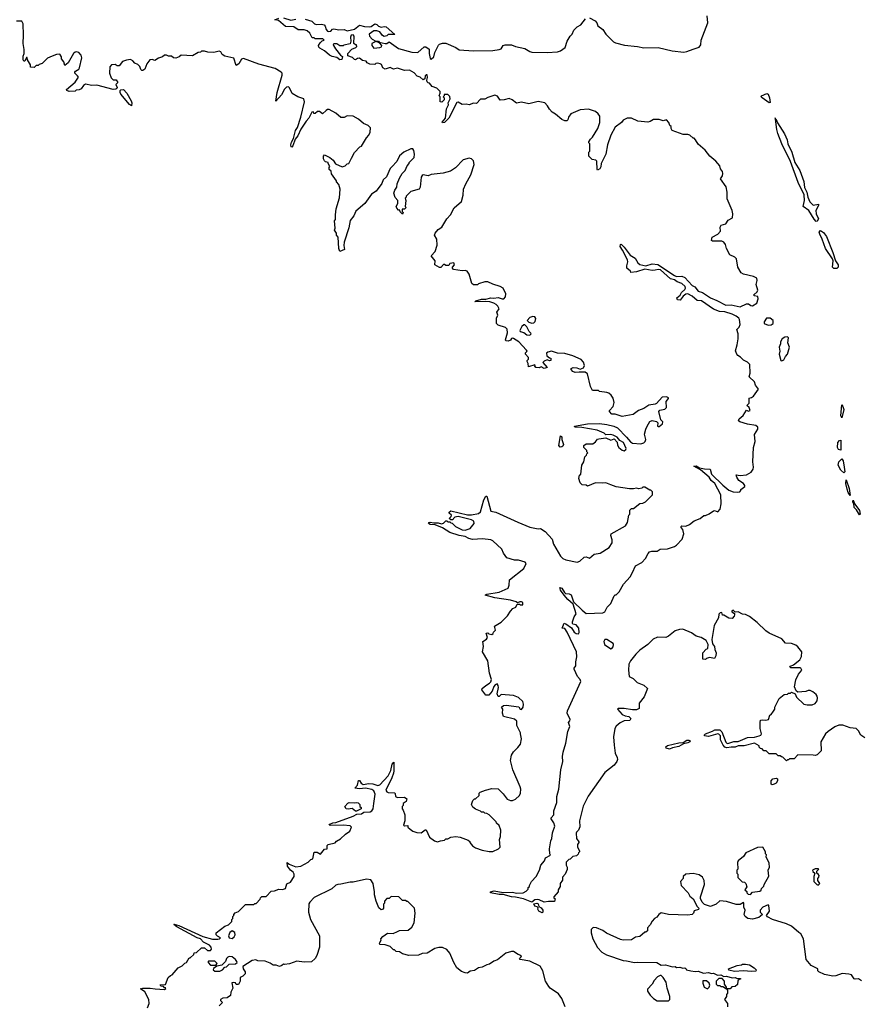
# Model space of a CAD drawing. Extents: x 2386423 to 2568864, y 578392 to 761999.
# Tile 293 of 454: x 2476545 to 2484744, y 646988 to 656586. Entities that reach past the tile are written whole.
import ezdxf

# ---------------------------------------------------------------- set-up
doc = ezdxf.new("R2010")
doc.units = 0

msp = doc.modelspace()

# ---------------------------------------------------------------- linework, layer by layer
at = {"layer": '0CON05XD'}
for points in [[(2483438.1, 654838.1), (2483437.1, 654905), (2483427.3, 654957.3), (2483372.5, 655035), (2483392.5, 655065), (2483396.2, 655085), (2483392.5, 655105), (2483373.3, 655133.3), (2483365, 655160), (2483326.4, 655206.4), (2483267, 655257), (2483223, 655313), (2483153.6, 655373.6), (2483130, 655415), (2483115, 655430), (2483105, 655430), (2483075, 655460), (2483055, 655467.5), (2483008.3, 655468.3), (2482900, 655505), (2482890, 655525), (2482890, 655545), (2482880, 655555), (2482870, 655585), (2482845, 655610), (2482815, 655600), (2482775, 655612.5), (2482718.3, 655611.7), (2482687, 655593), (2482665, 655587.5), (2482568.3, 655598.3), (2482505, 655627.5), (2482463, 655627), (2482425, 655607.5), (2482406.4, 655583.6), (2482345, 655537.5), (2482305, 655460), (2482272.9, 655365), (2482254.1, 655275.9), (2482210, 655185), (2482207.5, 655152.5), (2482197.1, 655132.9), (2482175, 655120), (2482170, 655125), (2482168.3, 655208.3), (2482157, 655217), (2482121.7, 655221.7), (2482090, 655255), (2482090, 655295), (2482100, 655305), (2482100, 655375), (2482090, 655385), (2482090, 655395), (2482105, 655420), (2482125, 655440), (2482177.5, 655525), (2482196.7, 655585), (2482196.7, 655645), (2482179.5, 655669.5), (2482155, 655690), (2482085, 655713.3), (2482005, 655706.7), (2481915, 655667.5), (2481893, 655637), (2481885, 655610), (2481875, 655600), (2481855, 655600), (2481825, 655612.5), (2481766.4, 655666.4), (2481732.5, 655685), (2481705, 655712.5), (2481687.5, 655745), (2481660, 655775), (2481595, 655787.5), (2481505, 655766.9), (2481435, 655782), (2481385, 655771.2), (2481342.5, 655805), (2481315, 655817.5), (2481265, 655803.3), (2481225, 655802.5), (2481199.5, 655839.5), (2481175, 655848.8), (2481104.1, 655825.9), (2481075, 655810), (2481035, 655810), (2480995, 655770), (2480965, 655772.5), (2480925, 655757.5), (2480895, 655763.3), (2480855, 655760), (2480815, 655782.5), (2480805, 655780), (2480725.5, 655624.5), (2480685, 655584.2), (2480665, 655581.2), (2480661.7, 655588.3), (2480693.1, 655626.9), (2480701.7, 655718.3), (2480722.5, 655755), (2480720, 655775), (2480740, 655815), (2480736.4, 655836.4), (2480715, 655857.5), (2480681.7, 655858.3), (2480680, 655845), (2480670, 655835), (2480680, 655825), (2480680, 655805), (2480657, 655783), (2480640, 655785), (2480640, 655835), (2480630, 655845), (2480641.7, 655868.3), (2480642.5, 655885), (2480608.3, 655918.3), (2480563.9, 655933.9), (2480538.3, 655968.3), (2480525, 655970), (2480515, 655980), (2480510, 655995), (2480516.7, 656023.3), (2480515, 656050), (2480505, 656050), (2480495, 656040), (2480491.7, 656008.3), (2480475, 656000), (2480447.5, 656025), (2480417.5, 656035), (2480388.3, 656068.3), (2480342.3, 656092.3), (2480295, 656092), (2480226, 656114), (2480185, 656102.5), (2480155, 656120), (2480105, 656103.3), (2480082.5, 656115), (2480068.3, 656148.3), (2480057, 656157), (2480035, 656162.5), (2480015, 656160), (2480005, 656150), (2479955, 656152.5), (2479930, 656165), (2479920, 656180), (2479885, 656187.5), (2479855, 656210), (2479835, 656207.5), (2479815.8, 656194.2), (2479805, 656196.7), (2479786.1, 656216.1), (2479742.5, 656235), (2479742.5, 656255), (2479780.7, 656299.3), (2479820, 656315), (2479830, 656325), (2479825, 656340), (2479815, 656340), (2479800, 656355), (2479802.5, 656425), (2479795, 656436.7), (2479773.3, 656435), (2479767.5, 656415), (2479772.5, 656375), (2479765, 656350), (2479703, 656337), (2479695, 656330), (2479665, 656330), (2479635, 656350), (2479605, 656350), (2479600, 656345), (2479602.5, 656335), (2479622.3, 656302.3), (2479670.5, 656240.5), (2479688.3, 656228.3), (2479683.3, 656196.7), (2479665, 656194), (2479635, 656218), (2479588.5, 656228.5), (2479561.5, 656241.5), (2479515, 656283.3), (2479467.5, 656307.5), (2479458.3, 656318.3), (2479457.5, 656335), (2479470.7, 656359.3), (2479491.7, 656378.3), (2479510, 656385), (2479498.3, 656398.3), (2479425, 656400), (2479415, 656410), (2479395, 656410), (2479373, 656453), (2479347, 656477), (2479315, 656487.5), (2479258.3, 656488.3), (2479215, 656516.7), (2479135, 656520), (2479065, 656577.5), (2479030, 656585), (2479068.3, 656601.7)], [(2479115, 656602.5), (2479185, 656582.5), (2479235, 656592.5)], [(2479325, 656590), (2479390.7, 656570.7), (2479416.4, 656546.4), (2479435, 656537.5), (2479485, 656543.3), (2479510, 656535), (2479521.7, 656521.7), (2479531.7, 656491.7), (2479543.3, 656475), (2479555, 656470), (2479576.1, 656473.9), (2479592.5, 656495), (2479605, 656498), (2479655, 656486), (2479705, 656491.2), (2479735, 656476.7), (2479805, 656494), (2479855, 656533.3), (2479905, 656518.8), (2479955, 656516.2), (2479970, 656520), (2480005, 656544), (2480025, 656538.8), (2480041.7, 656521.7), (2480065, 656513.3), (2480095, 656520), (2480115, 656516.2), (2480171.7, 656468.3), (2480198.3, 656441.7), (2480135, 656440), (2480121.7, 656428.3), (2480095, 656423.3), (2480080.5, 656430.5), (2480055, 656466), (2480025, 656476.2), (2479993.6, 656476.4), (2479950, 656445), (2479952.5, 656425), (2479977.5, 656395), (2480015, 656376.7), (2480040, 656375), (2480047.5, 656367.5), (2480105, 656353.3), (2480120, 656355), (2480145, 656370), (2480234.4, 656304.4), (2480365, 656269.2), (2480423.9, 656266.1), (2480485, 656322.5), (2480501.7, 656321.7), (2480535, 656300), (2480533.3, 656255), (2480545, 656207.5), (2480555, 656201.2), (2480580, 656225), (2480589.2, 656265), (2480625, 656336.2), (2480635, 656348), (2480662.3, 656357.7), (2480695.9, 656355.9), (2480793.6, 656313.6), (2480825, 656292.5), (2480965, 656283.8), (2481155, 656286.7), (2481215, 656293.8), (2481235, 656303.3), (2481255.9, 656334.1), (2481275, 656340), (2481335, 656341.2), (2481375, 656326.2), (2481465, 656306.2), (2481515, 656275.8), (2481535, 656270.8), (2481685, 656265.8), (2481785, 656273.8), (2481815, 656282), (2481858, 656315), (2481878.8, 656375), (2481906.7, 656425), (2481926.1, 656443.9), (2481942.5, 656485), (2481975, 656517.5), (2482010, 656535), (2482057.5, 656595)], [(2482095, 656603.3), (2482150, 656575), (2482166.7, 656555), (2482177.5, 656525), (2482225, 656490), (2482256.2, 656445), (2482330.3, 656370.3), (2482350.3, 656360.3), (2482438.3, 656338.3), (2482565, 656324.4), (2482625, 656310), (2482765, 656315.5), (2482901.1, 656281.1), (2483015, 656268.9), (2483045, 656274.5), (2483105, 656299.5), (2483165, 656318.8), (2483180.5, 656339.5), (2483182.5, 656385), (2483248.8, 656555), (2483243.3, 656625)], [(2480890, 654985), (2480940, 655075), (2480972.5, 655175), (2480965, 655210), (2480945, 655230), (2480925, 655237.5), (2480865, 655220), (2480789.3, 655140.7), (2480741.7, 655108.3), (2480671.7, 655088.3), (2480555, 655077.5), (2480525, 655062.5), (2480475, 655072.5), (2480465, 655067.5), (2480455, 655050), (2480446, 654955), (2480436.7, 654935), (2480355, 654910), (2480310, 654865), (2480310, 654855), (2480300, 654845), (2480307.5, 654825), (2480300, 654765), (2480310, 654755), (2480295, 654740), (2480271.7, 654738.3), (2480270, 654715), (2480280, 654705), (2480275, 654690), (2480251.7, 654711.7), (2480248.3, 654728.3), (2480235, 654730), (2480218.3, 654748.3), (2480212.5, 654765), (2480230, 654795), (2480230, 654825), (2480203, 654853), (2480190, 654895), (2480200, 654925), (2480220, 654955), (2480223, 654987), (2480245, 655040), (2480272.5, 655085), (2480300, 655115), (2480318.3, 655161.7), (2480340, 655185), (2480340, 655195), (2480387.8, 655242.2), (2480390.6, 655275), (2480385, 655310), (2480375, 655326.7), (2480355, 655328), (2480285.9, 655294.1), (2480245, 655257.5), (2480217.5, 655205), (2480169.3, 655150.7), (2480152.5, 655135), (2480117.5, 655055), (2480087.5, 655025), (2480072.5, 654987.5), (2480017.5, 654915), (2479972.5, 654885), (2479907.5, 654795), (2479820.7, 654719.3), (2479800, 654675), (2479765, 654630), (2479752.7, 654557.3), (2479707, 654417), (2479703.3, 654385), (2479710, 654345), (2479665, 654326.7), (2479654.2, 654354.2), (2479647.5, 654465), (2479630, 654485), (2479630, 654505), (2479612.5, 654535), (2479617.5, 654555), (2479612.5, 654625), (2479621.7, 654638.3), (2479620, 654685), (2479628.3, 654741.7), (2479661.7, 654848.3), (2479667.5, 654935), (2479655, 654980), (2479630, 655005), (2479630, 655015), (2479583, 655083), (2479578.3, 655108.3), (2479560, 655125), (2479560, 655145), (2479567.5, 655155), (2479550, 655185), (2479550, 655195), (2479525, 655200), (2479515, 655210), (2479505, 655230), (2479503.3, 655255), (2479515, 655267.5), (2479565, 655242.5), (2479597.7, 655217.7), (2479620.7, 655180.7), (2479685, 655150), (2479715, 655160), (2479735, 655180), (2479750, 655185), (2479777.5, 655235), (2479805, 655290), (2479860, 655345), (2479876.4, 655353.6), (2479922.5, 655435), (2479945, 655460), (2479959.3, 655490.7), (2479961.7, 655531.7), (2479940, 655555), (2479895, 655573.3), (2479845, 655617.5), (2479795, 655646.7), (2479735, 655647.5), (2479705, 655632.5), (2479675, 655632.5), (2479626.1, 655676.1), (2479559.3, 655709.3), (2479545, 655710), (2479529.3, 655700.7), (2479495, 655667.5), (2479465, 655690), (2479445, 655690), (2479425, 655670), (2479411.7, 655671.7), (2479407, 655687), (2479390, 655685), (2479362.5, 655625), (2479335, 655597.5), (2479282.3, 655517.7), (2479255.9, 655454.1), (2479229.3, 655420.7), (2479206.7, 655355), (2479195, 655342.5), (2479190, 655345), (2479186.7, 655365), (2479193.6, 655393.6), (2479211.7, 655428.3), (2479232.5, 655505), (2479250, 655535), (2479282.9, 655635), (2479318, 655785), (2479313, 655813), (2479253.8, 655833.8), (2479200, 655865), (2479173, 655923), (2479165, 655930), (2479145, 655926.7), (2479125, 655910), (2479096.2, 655855), (2479041.7, 655791.7), (2479052.9, 655875), (2479102.5, 656045), (2479102, 656065), (2479093.8, 656075), (2479035, 656108.8), (2478875, 656153.8), (2478725, 656207.5), (2478705, 656201.2), (2478681.2, 656155), (2478655, 656140), (2478629.5, 656209.5), (2478545, 656230), (2478517.3, 656247.3), (2478503, 656273), (2478489.3, 656279.3), (2478435, 656267.5), (2478378.3, 656268.3), (2478345, 656280), (2478315, 656277.5), (2478305, 656270), (2478283, 656267), (2478227, 656233), (2478118.3, 656241.7), (2478097, 656223), (2478065, 656210), (2478043, 656213), (2478025, 656230), (2477995, 656230), (2477975, 656240), (2477955, 656240), (2477937, 656223), (2477898.3, 656211.7), (2477861.7, 656188.3), (2477835, 656197.5), (2477812.5, 656195), (2477783.3, 656155), (2477762.5, 656105), (2477745, 656090), (2477735, 656090), (2477725, 656100), (2477715, 656130), (2477695, 656150), (2477665, 656162.5), (2477646.4, 656186.4), (2477625, 656197.5), (2477585, 656192.5), (2477545, 656177.5), (2477515, 656137.5), (2477495, 656137.5), (2477475, 656147.5), (2477440, 656145), (2477423, 656127), (2477420, 656065), (2477435, 656020), (2477455, 656000), (2477485, 656000), (2477500, 655975), (2477480, 655955), (2477493.3, 655925), (2477492.5, 655915), (2477481.7, 655908.3), (2477453.9, 655903.9), (2477296.4, 655946.4), (2477247, 655943), (2477185, 655956.2), (2477166.7, 655945), (2477145, 655912.5), (2477125, 655902.5), (2477095, 655900), (2477085, 655890), (2477025.7, 655884.3), (2477003.8, 655895), (2477002.5, 655905), (2477085, 655976.7), (2477116.7, 656025), (2477109.5, 656039.5), (2477082.5, 656065), (2477082.5, 656075), (2477087.5, 656085), (2477122.5, 656105), (2477127.5, 656115), (2477150, 656215), (2477145, 656240), (2477122.5, 656265), (2477095, 656273.3), (2477085, 656270), (2477068.8, 656255), (2477016.1, 656163.9), (2476985, 656140), (2476973.6, 656173.6), (2476952.5, 656205), (2476952.5, 656225), (2476935, 656250), (2476903, 656247), (2476861.7, 656231.7), (2476815, 656210), (2476765, 656160), (2476735, 656150), (2476725, 656140), (2476705, 656140), (2476685, 656120), (2476651.7, 656121.7), (2476650, 656145), (2476620, 656195), (2476618.3, 656218.3), (2476611.7, 656218.3), (2476595, 656180), (2476585, 656180), (2476577.5, 656195), (2476578.3, 656231.7), (2476590, 656255), (2476590, 656295), (2476577.5, 656355), (2476583.3, 656435), (2476580, 656545), (2476565, 656572.5), (2476515, 656571.2)], [(2479995, 656308.8), (2480055, 656313.8), (2480069.3, 656320.7), (2480072.5, 656335), (2480050, 656360), (2480015, 656372.5), (2479975.8, 656354.2), (2479974.3, 656334.3), (2479995, 656308.8)], [(2477635, 655747.5), (2477615, 655758.8), (2477530.9, 655860.9), (2477524, 655876), (2477523.6, 655896.4), (2477528.8, 655901.2), (2477555, 655904), (2477589.7, 655869.7), (2477630.8, 655795), (2477637.5, 655775), (2477635, 655747.5)], [(2483845, 655776.7), (2483776.7, 655825), (2483768.8, 655835), (2483772.5, 655845), (2483825, 655866.2), (2483835, 655861.2), (2483851.1, 655825), (2483855, 655780), (2483845, 655776.7)], [(2484305, 654620), (2484285, 654642.5), (2484232.5, 654725), (2484176.7, 654765), (2484190.6, 654825), (2484187.8, 654877.8), (2484128.5, 654998.5), (2484052.9, 655205), (2483970, 655375), (2483932, 655475), (2483920, 655515), (2483906.7, 655617), (2483905, 655630), (2483906.7, 655617), (2483915, 655612.5), (2483929.1, 655579.1), (2483994.3, 655474.3), (2484021.4, 655415), (2484027.5, 655375), (2484066.9, 655295), (2484096, 655195), (2484145, 655116.7), (2484185, 655007.5), (2484190.5, 654950.5), (2484212.9, 654905), (2484223.1, 654855), (2484241.2, 654811.2), (2484275, 654776.9), (2484326.2, 654786.2), (2484325.7, 654775), (2484299.5, 654725), (2484304.6, 654694.6), (2484326.7, 654645), (2484315, 654621.2), (2484305, 654620)], [(2480585, 648581.2), (2480615, 648570.8), (2480645, 648582.5), (2480682.5, 648587.5), (2480695, 648600), (2480715, 648602.5), (2480745, 648618.8), (2480795, 648623.3), (2480835, 648617.5), (2480915, 648587.5), (2480930, 648575), (2480930, 648565), (2480955, 648532.5), (2480985, 648512.5), (2481050.7, 648490.7), (2481117, 648477), (2481155, 648477.5), (2481210, 648505), (2481225, 648520), (2481220, 648595), (2481230, 648625), (2481232.5, 648685), (2481215, 648730), (2481190, 648755), (2481188.3, 648768.3), (2481120, 648835), (2481097, 648847), (2481075, 648850), (2481065, 648860), (2481045, 648860), (2481035, 648870), (2480985, 648890), (2480960.7, 648910.7), (2480947.5, 648935), (2480960, 648975), (2480975, 648990), (2480985, 648990), (2481020, 649025), (2481020, 649045), (2481030, 649055), (2481083, 649077), (2481145, 649092.5), (2481207, 649087), (2481255, 649040), (2481295, 648987.5), (2481325, 648973.3), (2481345, 648973.3), (2481375, 648987.5), (2481412.5, 649025), (2481422.5, 649045), (2481426.7, 649085), (2481421.7, 649108.3), (2481347.5, 649275), (2481327.5, 649365), (2481337.5, 649415), (2481355, 649450), (2481399.3, 649490.7), (2481422.5, 649525), (2481432.5, 649575), (2481422.5, 649625), (2481422.5, 649635), (2481386.7, 649705), (2481388.3, 649748.3), (2481365, 649768), (2481257.5, 649795), (2481247.5, 649825), (2481252.5, 649865), (2481240, 649885), (2481258.3, 649901.7), (2481285, 649902.5), (2481407, 649887), (2481420, 649865), (2481435, 649862.5), (2481450, 649885), (2481452.5, 649915), (2481445, 649940), (2481405, 649977.5), (2481355, 649998.8), (2481235, 650006.7), (2481215, 649990), (2481205, 649990), (2481197.5, 650015), (2481210, 650075), (2481207.3, 650097.3), (2481195, 650112.5), (2481177, 650103), (2481162.5, 650085), (2481148.3, 650041.7), (2481115, 650002.5), (2481085, 650000), (2481047.5, 650055), (2481050, 650065), (2481085, 650096.7), (2481123, 650117), (2481135, 650130), (2481142.5, 650155), (2481122.5, 650215), (2481107, 650337), (2481052.5, 650425), (2481062.5, 650475), (2481057.5, 650525), (2481093.9, 650546.1), (2481102.5, 650565), (2481090, 650605), (2481105, 650610), (2481115, 650600), (2481145, 650592.5), (2481158.3, 650601.7), (2481160, 650615), (2481180, 650635), (2481170, 650675), (2481235, 650713.3), (2481297.5, 650775), (2481325, 650820), (2481350, 650845), (2481379.3, 650860.7), (2481391.7, 650888.3), (2481415, 650890), (2481423, 650883), (2481445, 650882.5), (2481447.5, 650905), (2481435, 650910), (2481418.3, 650911.7), (2481395, 650900), (2481381.7, 650911.7), (2481325, 650928), (2481175, 650950.6), (2481080, 650975), (2481095, 650986.2), (2481215, 651005.7), (2481302.5, 651045), (2481312.5, 651075), (2481317.5, 651125), (2481457.5, 651235), (2481477.5, 651285), (2481469.3, 651299.3), (2481405, 651316.7), (2481365, 651316.7), (2481291.7, 651341.7), (2481257.5, 651385), (2481242.5, 651425), (2481155.8, 651505.8), (2481135.9, 651515.9), (2481054.3, 651525.7), (2480955, 651517.9), (2480919.2, 651529.2), (2480885, 651548.5), (2480825, 651557.7), (2480736.9, 651586.9), (2480662.5, 651632.5), (2480591.1, 651661.1), (2480542.5, 651665), (2480528.8, 651675), (2480533.8, 651685), (2480545, 651689.2), (2480580.3, 651680.3), (2480622, 651682), (2480655, 651672), (2480675, 651677.5), (2480695, 651700), (2480705, 651700), (2480715, 651690), (2480735, 651690), (2480745, 651680), (2480758.3, 651678.3), (2480790, 651645), (2480855, 651612.5), (2480885, 651610), (2480935, 651627.5), (2480972.5, 651675), (2480968.3, 651698.3), (2480945, 651710), (2480815, 651743.3), (2480783, 651737), (2480770, 651725), (2480765, 651710), (2480745, 651710), (2480730, 651725), (2480748.3, 651741.7), (2480750, 651755), (2480730, 651775), (2480730, 651785), (2480745, 651796.7), (2480908.8, 651758.8), (2480945, 651758.6), (2481015, 651771.2), (2481035, 651790), (2481066, 651905), (2481085, 651942.5), (2481095, 651940), (2481133.6, 651793.6), (2481185, 651786.7), (2481397.5, 651687.5), (2481515, 651638), (2481595, 651623.3), (2481620, 651625), (2481665, 651596.7), (2481730.7, 651520.7), (2481746.7, 651475), (2481812.5, 651355), (2481835, 651333.8), (2481865, 651321.2), (2481975, 651296.7), (2482003, 651307), (2482045, 651347.5), (2482065, 651350), (2482095, 651337.5), (2482140, 651375), (2482200, 651385), (2482287.7, 651442.3), (2482317, 651487), (2482316.4, 651516.4), (2482303, 651557), (2482307.5, 651575), (2482446.4, 651653.6), (2482467.5, 651685), (2482480, 651755), (2482490, 651765), (2482490, 651805), (2482505, 651820), (2482525, 651820), (2482585, 651870), (2482615, 651872.5), (2482640, 651885), (2482710, 651955), (2482710, 651985), (2482695, 652000), (2482685, 652000), (2482635, 652030), (2482615, 652030), (2482605, 652020), (2482575, 652012.5), (2482555, 652020), (2482525, 652012.5), (2482485, 652012.5), (2482355, 652032.5), (2482305, 652052.5), (2482255, 652072.5), (2482225, 652067.5), (2482155, 652072.5), (2482075, 652040), (2482065, 652050), (2482023, 652053), (2482005, 652070), (2481992.5, 652115), (2482000, 652145), (2482010, 652155), (2482020, 652245), (2482040, 652275), (2482050, 652325), (2482068.3, 652341.7), (2482070, 652355), (2482080, 652365), (2482070, 652375), (2482070, 652385), (2482040, 652415), (2482040, 652435), (2482065, 652450), (2482127, 652453), (2482155, 652470), (2482173.6, 652496.4), (2482188.3, 652501.7), (2482255, 652510), (2482305, 652487.5), (2482335, 652500), (2482367, 652467), (2482368.3, 652438.3), (2482382.5, 652415), (2482415, 652390), (2482435, 652382.5), (2482450, 652395), (2482452.5, 652405), (2482426.7, 652465), (2482390, 652485), (2482365, 652517.5), (2482325, 652536.7), (2482305, 652542.5), (2482255, 652540), (2482240, 652555), (2482170, 652585), (2482020.7, 652610.7), (2481953.6, 652613.6), (2481950, 652625), (2482075, 652648), (2482195, 652651.2), (2482265, 652641.2), (2482333.9, 652623.9), (2482367.3, 652607.3), (2482455.8, 652515.8), (2482495, 652470), (2482515, 652456.7), (2482595, 652452), (2482625, 652462.5), (2482636.7, 652475), (2482643.3, 652495), (2482633.3, 652545), (2482645.8, 652594.2), (2482656.2, 652625), (2482682.3, 652667.7), (2482705, 652680), (2482748.8, 652668.8), (2482762.5, 652655), (2482760, 652625), (2482765, 652620), (2482775, 652620), (2482807.5, 652645), (2482810, 652665), (2482790, 652685), (2482772.5, 652765), (2482781.2, 652778.8), (2482829.5, 652790.5), (2482847.5, 652805), (2482843.3, 652865), (2482867, 652893), (2482865, 652900), (2482845, 652910), (2482805, 652906.7), (2482750, 652845), (2482735, 652837.5), (2482675, 652828.8), (2482625, 652796.7), (2482573.9, 652776.1), (2482521.7, 652738.3), (2482415, 652717.5), (2482345, 652740), (2482315, 652740), (2482290, 652765), (2482290, 652775), (2482326.1, 652813.9), (2482336.2, 652855), (2482326.7, 652895), (2482306.7, 652925), (2482285.8, 652945.8), (2482265, 652952), (2482195, 652962.5), (2482185, 652970), (2482125, 652970), (2482105, 653010), (2482076, 653135), (2482055, 653149.2), (2481995, 653150.8), (2481955, 653145.5), (2481932.9, 653155), (2481915.8, 653175), (2481918, 653185), (2481935.5, 653194.5), (2481972.8, 653192.8), (2482005, 653179.2), (2482038.3, 653191.7), (2482046.7, 653215), (2482036.1, 653246.1), (2482013.6, 653273.6), (2481935, 653310), (2481855, 653330.8), (2481785, 653336.7), (2481725, 653353.3), (2481690, 653345), (2481677.5, 653335), (2481680.7, 653310.7), (2481705, 653290), (2481720, 653285), (2481720, 653265), (2481705, 653260), (2481685, 653270), (2481653, 653257), (2481640, 653245), (2481682.5, 653195), (2481655, 653186), (2481625, 653202.5), (2481605, 653193.8), (2481573.9, 653193.9), (2481560, 653205), (2481567, 653213), (2481565, 653220), (2481502.5, 653202.5), (2481500, 653235), (2481490, 653255), (2481490, 653265), (2481501.7, 653278.3), (2481501.7, 653291.7), (2481472.5, 653325), (2481473, 653337), (2481487.5, 653355), (2481482.5, 653365), (2481406.7, 653445), (2481355, 653478.8), (2481345, 653482.5), (2481335, 653477.5), (2481325, 653462.5), (2481305, 653453.3), (2481282.5, 653455), (2481277.5, 653465), (2481296.7, 653535), (2481295, 653570), (2481277, 653587), (2481205, 653606.7), (2481190, 653625), (2481191.2, 653675), (2481203.3, 653705), (2481192.5, 653735), (2481217, 653767), (2481202.5, 653795), (2481188.3, 653808.3), (2481165, 653823.3), (2481126.2, 653836.2), (2481085, 653840), (2480980, 653835), (2480990, 653845), (2481045, 653860), (2481085, 653860), (2481135, 653873.8), (2481165, 653870), (2481205, 653878.8), (2481245, 653863.3), (2481260, 653865), (2481277.5, 653885), (2481282.5, 653915), (2481255, 653967.5), (2481225, 653986.7), (2481155, 654007.5), (2481105, 654030), (2481075, 654030), (2481015, 654010), (2481005, 654000), (2480965, 654000), (2480950, 654015), (2480922.5, 654105), (2480903, 654133), (2480885, 654140), (2480855, 654138), (2480771.2, 654151.2), (2480760, 654165), (2480760, 654175), (2480780, 654195), (2480773, 654217), (2480735, 654210), (2480725, 654190), (2480695, 654190), (2480685, 654200), (2480675, 654200), (2480648.3, 654171.7), (2480635, 654170), (2480590, 654195), (2480592.5, 654235), (2480552.5, 654285), (2480593.3, 654325), (2480613, 654387), (2480610, 654445), (2480587.5, 654485), (2480593.3, 654505), (2480620.7, 654539.3), (2480657.5, 654565), (2480707.5, 654645), (2480743.3, 654685), (2480778.3, 654751.7), (2480848, 654815), (2480866.7, 654875), (2480867.5, 654935), (2480890, 654985)], [(2483931.7, 649941.7), (2483945, 649970), (2483993, 650007), (2484025, 650010), (2484035, 650020), (2484055, 650020), (2484065, 650030), (2484100, 650015), (2484112.3, 649982.3), (2484185, 649913.3), (2484215, 649906.7), (2484265, 649908.8), (2484295, 649920), (2484313.8, 649945), (2484318, 649975), (2484312.7, 649992.7), (2484305, 650006.7), (2484272.5, 650035), (2484245, 650046.7), (2484225, 650046.7), (2484205, 650037.5), (2484125, 650030), (2484110, 650045), (2484093.6, 650083.6), (2484105, 650150), (2484131.2, 650205), (2484163.8, 650245), (2484156.2, 650265), (2484148.3, 650268.3), (2484057, 650267), (2484047.5, 650275), (2484053.3, 650285), (2484082.1, 650297.9), (2484145.8, 650345), (2484160.3, 650379.7), (2484163.1, 650425), (2484125, 650474.2), (2484105, 650489.4), (2484065, 650504.3), (2484005, 650508), (2483970.9, 650550.9), (2483846.2, 650605), (2483815, 650628), (2483730.5, 650710.5), (2483655, 650767.5), (2483616.2, 650786.2), (2483585, 650792.5), (2483545, 650813.3), (2483515, 650810), (2483495, 650828.8), (2483483.3, 650825), (2483482.5, 650815), (2483507.5, 650797.5), (2483510, 650785), (2483505, 650770), (2483485, 650750), (2483455, 650752.5), (2483405, 650780), (2483391.7, 650781.7), (2483385, 650806.7), (2483370, 650805), (2483355, 650790), (2483352.5, 650755), (2483310.7, 650679.3), (2483287.5, 650545), (2483293, 650503), (2483313.3, 650475), (2483317.5, 650445), (2483330, 650415), (2483326.4, 650383.6), (2483315, 650360), (2483265, 650367.5), (2483235, 650360), (2483225, 650350), (2483201.7, 650351.7), (2483200, 650415), (2483231.7, 650448.3), (2483250, 650455), (2483252.5, 650495), (2483233, 650533), (2483185, 650562.5), (2483135, 650577.5), (2483088.3, 650608.3), (2483005, 650643.3), (2482973, 650643), (2482930.5, 650629.5), (2482865, 650577.5), (2482840, 650565), (2482757, 650567), (2482715, 650546.2), (2482663.9, 650496.1), (2482585, 650438.8), (2482547.9, 650402.1), (2482495, 650336.7), (2482479.2, 650305), (2482476.4, 650246.4), (2482483, 650183), (2482520, 650165), (2482560, 650125), (2482575, 650120), (2482625, 650100), (2482660, 650065), (2482627.5, 649985), (2482580, 649925), (2482579.3, 649870.7), (2482555, 649860), (2482515, 649860), (2482435, 649872.5), (2482375, 649870), (2482370, 649865), (2482413.9, 649813.9), (2482445, 649800), (2482480, 649795), (2482500, 649775), (2482490, 649755), (2482435, 649750), (2482395, 649733.3), (2482355, 649700), (2482341.2, 649675), (2482331.2, 649595), (2482336.2, 649515), (2482346.7, 649435), (2482366.7, 649395), (2482370, 649375), (2482363.3, 649355), (2482335, 649317.5), (2482245, 649247.5), (2482083.9, 649016.1), (2482035, 648920), (2482000, 648775), (2482001.7, 648718.3), (2481990, 648685), (2481970, 648665), (2481967.5, 648655), (2481970, 648605), (2481993, 648573), (2481993.3, 648565), (2481977.5, 648545), (2481978.3, 648518.3), (2482000, 648485), (2482000, 648475), (2481990, 648465), (2481987, 648453), (2481970, 648435), (2481935, 648430), (2481908.3, 648401.7), (2481895, 648400), (2481870, 648375), (2481870, 648345), (2481880, 648325), (2481877, 648303), (2481860, 648255), (2481833, 648227), (2481831.7, 648198.3), (2481810, 648165), (2481810, 648135), (2481790, 648105), (2481790, 648085), (2481750, 648035), (2481750, 648025), (2481760, 648015), (2481755, 647990), (2481695, 647990), (2481655, 647982.5), (2481605, 648007.5), (2481585, 648010), (2481565, 648005.6), (2481535, 647983.8), (2481452.5, 648015), (2481375, 648034), (2481335, 648035.7), (2481255, 648059.2), (2481215, 648058.1), (2481132.5, 648075), (2481132.5, 648085), (2481165.9, 648094.1), (2481255, 648079.4), (2481345, 648080.5), (2481385, 648070.8), (2481450, 648075), (2481478.3, 648091.7), (2481498.3, 648111.7), (2481500, 648125), (2481510, 648135), (2481510, 648145), (2481532.5, 648185), (2481577.5, 648235), (2481607.5, 648295), (2481623.3, 648345), (2481657.5, 648385), (2481667.5, 648415), (2481717.5, 648442.5), (2481710, 648455), (2481707.5, 648505), (2481718.3, 648581.7), (2481730, 648605), (2481735, 648660), (2481757.5, 648725), (2481747, 648757), (2481722.5, 648795), (2481722.5, 648805), (2481750, 648835), (2481747.5, 648875), (2481776.7, 648955), (2481777, 649013), (2481798.8, 649085), (2481816.2, 649275), (2481836.2, 649355), (2481833.8, 649405), (2481840, 649445), (2481866.2, 649535), (2481883.6, 649646.4), (2481903.3, 649695), (2481892.5, 649735), (2481905, 649750), (2481907, 649763), (2481880, 649825), (2481880.7, 649849.3), (2482010, 650135), (2482003.8, 650155), (2481978, 650185), (2481946.7, 650255), (2481946.7, 650265), (2481963.8, 650286.2), (2481962.5, 650325), (2481974, 650375), (2481968, 650425), (2481879.2, 650615), (2481855, 650650), (2481830, 650655), (2481848.3, 650701.7), (2481865, 650696.7), (2481919.3, 650659.3), (2481946.7, 650615), (2481965, 650601.2), (2481990, 650600), (2481996.7, 650613.3), (2481992.5, 650655), (2481966.1, 650686.1), (2481935, 650692.5), (2481930.7, 650700.7), (2481930, 650715), (2481948, 650765), (2481966.2, 650795), (2481938.1, 650888.1), (2481885, 650933.6), (2481850.6, 650975), (2481815, 651026.2), (2481808.3, 651051.7), (2481825.7, 651045), (2481851.9, 651001.9), (2481863.3, 650993.3), (2481899.1, 650989.1), (2481918.3, 650978.3), (2481941.7, 650911.7), (2482025, 650829.2), (2482065, 650798), (2482225, 650804), (2482246.7, 650815), (2482269.5, 650860.5), (2482302.5, 650895), (2482335, 650970), (2482345, 650980), (2482355, 650980), (2482385, 651010), (2482426.7, 651085), (2482491.2, 651155), (2482515, 651197.5), (2482545, 651262.5), (2482605.9, 651294.1), (2482642.5, 651335), (2482666.4, 651383.6), (2482681.7, 651398.3), (2482703.8, 651406.2), (2482755, 651403.8), (2482785, 651426.2), (2482855, 651426.7), (2482925, 651450), (2482945, 651462.5), (2482998.3, 651521.7), (2483016.4, 651573.6), (2483005.9, 651615.9), (2482990, 651635), (2482987.5, 651645), (2482995, 651652.5), (2483035, 651647.5), (2483070, 651665), (2483115, 651700), (2483175, 651722.5), (2483208.3, 651751.7), (2483227, 651753), (2483261.7, 651768.3), (2483303, 651797), (2483315, 651800), (2483345, 651790), (2483370, 651815), (2483380, 651865), (2483376.7, 651955), (2483316, 652065), (2483282.8, 652092.8), (2483260.8, 652125), (2483178.9, 652198.9), (2483112.5, 652235), (2483135, 652236.4), (2483167.5, 652217.5), (2483215, 652206.2), (2483270, 652205), (2483283.3, 652155), (2483395, 652048.1), (2483455, 652000), (2483496.7, 651983.3), (2483535, 651980), (2483560, 651985), (2483570, 651995), (2483570, 652005), (2483610, 652035), (2483610, 652045), (2483597.5, 652065), (2483550, 652095), (2483530, 652125), (2483525, 652150), (2483565, 652142), (2483625, 652147.8), (2483671.4, 652175), (2483690, 652205), (2483692.9, 652225), (2483685.7, 652275), (2483692.5, 652415), (2483709.4, 652475), (2483703.6, 652543.6), (2483735, 652593.3), (2483737.5, 652615), (2483715, 652630), (2483635, 652644.2), (2483560, 652665), (2483547.5, 652675), (2483553.3, 652695), (2483591.7, 652728.3), (2483625, 652780), (2483645, 652770), (2483660, 652775), (2483650, 652805), (2483630, 652825), (2483651.7, 652848.3), (2483653, 652897), (2483675, 652902.5), (2483692.5, 652915), (2483742.5, 652985), (2483713.9, 653023.9), (2483702.5, 653055), (2483653, 653103), (2483661.7, 653141.7), (2483657.5, 653225), (2483635, 653247.5), (2483596.4, 653266.4), (2483566.4, 653296.4), (2483541.7, 653311.7), (2483530, 653325), (2483518.3, 653358.3), (2483536.2, 653415), (2483545.8, 653475), (2483544, 653525), (2483532.5, 653565), (2483555, 653590), (2483564.2, 653615), (2483557.5, 653665), (2483551.2, 653675), (2483525, 653697.1), (2483486.7, 653715), (2483415, 653738.5), (2483363, 653743), (2483304.3, 653764.3), (2483186.2, 653845), (2483145, 653848), (2483095, 653892), (2483055, 653912.5), (2483035, 653910.8), (2483009.4, 653890.6), (2482979.3, 653850.7), (2482954.5, 653854.5), (2482946, 653875), (2482979.2, 653900.8), (2482992.7, 653927.3), (2483023.3, 653955), (2483030.7, 653969.3), (2483028, 653985), (2482995, 654015.6), (2482950.6, 654030.6), (2482925, 654050), (2482885, 654061.2), (2482787.7, 654147.7), (2482765, 654150.5), (2482735, 654144.4), (2482705, 654141.4), (2482635, 654154.3), (2482555, 654127.8), (2482500, 654120), (2482496.2, 654135), (2482460.8, 654165), (2482458.6, 654185), (2482468.6, 654225), (2482465.7, 654245), (2482418.8, 654338.8), (2482394.2, 654375), (2482396.7, 654393.3), (2482405, 654396.2), (2482435, 654370), (2482490.9, 654290.9), (2482540.9, 654260.9), (2482567.5, 654215), (2482585, 654198), (2482645, 654187.5), (2482705, 654207.5), (2482760.8, 654200.8), (2482925, 654091.2), (2482945, 654083.3), (2482995, 654086.2), (2483023.4, 654073.4), (2483095, 653996), (2483121.7, 653981.7), (2483155, 653939.2), (2483197.7, 653927.7), (2483275, 653873.8), (2483338.1, 653848.1), (2483423.2, 653803.2), (2483475, 653806.2), (2483565, 653786.7), (2483625, 653817.5), (2483645, 653817.5), (2483669.3, 653799.3), (2483685, 653796.7), (2483725, 653823.3), (2483740, 653865), (2483735, 653886.7), (2483700, 653895), (2483697.5, 653905), (2483727.9, 653932.1), (2483735, 653950), (2483720, 654005), (2483730, 654045), (2483726.7, 654066.7), (2483695, 654082.9), (2483595, 654103.8), (2483575, 654117.5), (2483540, 654175), (2483528, 654255), (2483512.1, 654272.1), (2483463.3, 654295), (2483430, 654355), (2483421.2, 654395), (2483405, 654416.7), (2483385.8, 654425.8), (2483295, 654426), (2483283.8, 654435), (2483292.4, 654467.6), (2483345, 654495.8), (2483373.3, 654525), (2483370, 654565), (2483378.3, 654581.7), (2483425, 654597.5), (2483447, 654633), (2483490, 654655), (2483493.3, 654695), (2483487.5, 654725), (2483438.1, 654838.1)], [(2484475, 654161.4), (2484462, 654175), (2484469.2, 654235), (2484464.5, 654255), (2484395, 654356.7), (2484364, 654445), (2484338.8, 654495), (2484334, 654515), (2484345, 654531.2), (2484375, 654512.9), (2484405, 654471.2), (2484467.5, 654315), (2484491.9, 654235), (2484518.6, 654195), (2484520, 654175), (2484505, 654161.9), (2484475, 654161.4)], [(2481535, 653627.5), (2481555, 653630), (2481566.7, 653643.3), (2481573, 653673), (2481565, 653690), (2481545, 653693.3), (2481515, 653683.3), (2481487.5, 653655), (2481505, 653636.7), (2481535, 653627.5)], [(2483835, 653607.5), (2483865, 653610), (2483886.2, 653625), (2483885, 653652.5), (2483855, 653676.7), (2483820, 653675), (2483798.3, 653641.7), (2483797.5, 653625), (2483835, 653607.5)], [(2481515, 653510), (2481527, 653523), (2481525, 653530), (2481506.7, 653546.7), (2481485, 653592.5), (2481465, 653612.5), (2481455, 653610), (2481437.5, 653595), (2481417.5, 653555), (2481420, 653545), (2481456.7, 653536.7), (2481485, 653512.5), (2481515, 653510)], [(2483965, 653260), (2483975, 653262.5), (2483989.3, 653270.7), (2484006.2, 653303.8), (2484025.7, 653324.3), (2484043.3, 653395), (2484028.8, 653435), (2484033.9, 653483.9), (2484025, 653493.8), (2483999.5, 653490.5), (2483974, 653476), (2483957.5, 653445), (2483956.7, 653425), (2483942.5, 653395), (2483950, 653355), (2483942.5, 653325), (2483960, 653265), (2483965, 653260)], [(2484555, 652703.3), (2484544.7, 652725), (2484555, 652830), (2484565, 652816.7), (2484572.7, 652785), (2484555, 652703.3)], [(2481810.5, 652420.5), (2481796.2, 652435), (2481815, 652530), (2481825, 652520), (2481826.2, 652495), (2481841.2, 652445), (2481835, 652427.5), (2481825, 652421.2), (2481810.5, 652420.5)], [(2484545, 652388.8), (2484522.5, 652395), (2484513.1, 652415), (2484516.9, 652465), (2484532.9, 652485), (2484545, 652487.1), (2484545, 652388.8)], [(2484575, 652170), (2484544, 652195), (2484517.5, 652245), (2484525.8, 652275), (2484555, 652303.8), (2484566.5, 652285), (2484578, 652225), (2484583, 652177), (2484575, 652170)], [(2484635, 651947.5), (2484615, 651977.5), (2484605, 652010), (2484594.6, 652065.4), (2484595, 652100), (2484625, 652017.5), (2484635, 651947.5)], [(2484725, 651760), (2484698, 651808), (2484675, 651831.2), (2484670.8, 651870.8), (2484663, 651887), (2484665, 651902.5), (2484682.5, 651862.5), (2484725, 651802), (2484733.6, 651766.4), (2484725, 651760)], [(2482305, 650454.6), (2482315, 650456.2), (2482327.5, 650472.5), (2482330, 650495), (2482325, 650504.5), (2482265, 650544), (2482246.7, 650543.3), (2482236.9, 650523.1), (2482241.6, 650495), (2482305, 650454.6)], [(2484777.5, 649585), (2484740, 649610), (2484717.5, 649655), (2484695, 649677.5), (2484635, 649683.3), (2484565, 649710), (2484525, 649708.8), (2484485, 649691.2), (2484421.4, 649648.6), (2484396.7, 649625), (2484350, 649545), (2484351.7, 649458.3), (2484315, 649420), (2484295, 649412.5), (2484275, 649417.5), (2484125, 649420), (2484088.3, 649381.7), (2484045, 649380), (2484035, 649370), (2484025, 649370), (2484015, 649360), (2483978.3, 649398.3), (2483965, 649400), (2483955, 649410), (2483935, 649410), (2483915, 649430), (2483845, 649430), (2483818.3, 649458.3), (2483795, 649460), (2483778.3, 649478.3), (2483761.7, 649481.7), (2483750, 649495), (2483748.3, 649508.3), (2483705, 649533.3), (2483603, 649507), (2483545, 649506.2), (2483516.1, 649493.9), (2483475, 649495.8), (2483435, 649487.5), (2483414.3, 649494.3), (2483398.8, 649515), (2483373.8, 649565), (2483371.2, 649605), (2483355, 649621.2), (2483345, 649623.8), (2483255, 649597.5), (2483217.5, 649605), (2483217.5, 649615), (2483227.5, 649625), (2483295, 649650), (2483315.8, 649664.2), (2483365, 649664), (2483386, 649645), (2483424.3, 649544.3), (2483433.3, 649533.3), (2483445, 649530.8), (2483501.7, 649548.3), (2483545, 649550), (2483635, 649590), (2483705, 649592), (2483750, 649605), (2483765, 649612.5), (2483772.5, 649625), (2483757.5, 649675), (2483757.5, 649735), (2483763, 649757), (2483785, 649762.5), (2483815, 649757.5), (2483840, 649765), (2483852.5, 649805), (2483866.4, 649813.6), (2483890, 649845), (2483900, 649865), (2483900, 649885), (2483931.7, 649941.7)], [(2482875, 649473.8), (2482842.5, 649485), (2482841.2, 649498.8), (2482855, 649510), (2482965, 649538), (2483009.3, 649540.7), (2483045, 649563.3), (2483065, 649563.3), (2483077.5, 649555), (2483072.5, 649545), (2483055, 649536.2), (2483013, 649527), (2482965, 649500), (2482905, 649486.7), (2482875, 649473.8)], [(2477790, 646955), (2477807.5, 646995), (2477802.5, 647035), (2477765, 647110), (2477721.7, 647138.3), (2477745, 647146.7), (2477815, 647146.2), (2477865, 647138.8), (2477955, 647133.8), (2477968.3, 647141.7), (2477965, 647150), (2477955, 647150), (2477945, 647160), (2477920, 647165), (2477913.6, 647176.4), (2477965, 647180), (2477991.7, 647248.3), (2478015, 647270), (2478030, 647275), (2478090, 647345), (2478127, 647363), (2478155, 647390), (2478170, 647395), (2478195, 647440), (2478205, 647440), (2478240, 647475), (2478245, 647490), (2478268.3, 647491.7), (2478315, 647540), (2478345, 647540), (2478375, 647512.5), (2478405, 647512.5), (2478412.5, 647525), (2478408.8, 647545), (2478393.3, 647565), (2478334.2, 647594.2), (2478305, 647626.7), (2478274.5, 647634.5), (2478075, 647744.4), (2478047.5, 647765), (2478051.2, 647768.8), (2478095, 647756.7), (2478327.7, 647647.7), (2478421.9, 647621.9), (2478475, 647622), (2478490, 647625), (2478500, 647635), (2478470.7, 647650.7), (2478460, 647665), (2478460, 647685), (2478545, 647750), (2478578.3, 647761.7), (2478610, 647795), (2478610, 647815), (2478620, 647825), (2478620, 647845), (2478630, 647855), (2478630, 647865), (2478645, 647880), (2478675, 647892.5), (2478745, 647960), (2478825, 647960), (2478835, 647970), (2478848.3, 647971.7), (2478888.3, 648011.7), (2478890, 648025), (2478905, 648040), (2478945, 648040), (2478995, 648090), (2479027, 648093), (2479068.3, 648111.7), (2479105, 648107.5), (2479133, 648117), (2479147, 648163), (2479183, 648177), (2479220, 648235), (2479220, 648255), (2479207.5, 648275), (2479184, 648294), (2479154.1, 648334.1), (2479150, 648370), (2479170, 648355), (2479235, 648326.7), (2479285, 648333.3), (2479355, 648372.5), (2479381.7, 648398.3), (2479400, 648405), (2479415, 648470), (2479441.7, 648471.7), (2479477, 648453), (2479515, 648500), (2479540, 648505), (2479540, 648535), (2479550, 648545), (2479617, 648563), (2479630.7, 648579.3), (2479670, 648600), (2479717.5, 648645), (2479762.5, 648675), (2479777.5, 648715), (2479765, 648727.5), (2479695, 648733.8), (2479575, 648731.2), (2479560, 648735), (2479567.5, 648745), (2479595, 648755.8), (2479625, 648758.8), (2479795, 648821.2), (2479828.3, 648841.7), (2479875, 648843.3), (2479898.3, 648861.7), (2479960, 648865), (2479975, 648872.5), (2479987.7, 648892.3), (2479995.8, 648945), (2480009.2, 649035), (2479995, 649068.8), (2479975, 649082), (2479915, 649096.2), (2479855, 649088.8), (2479810, 649095), (2479836.7, 649125), (2479845, 649170), (2479855, 649170), (2479872.3, 649142.3), (2479891.7, 649131.7), (2479945, 649138.8), (2479985, 649136.2), (2480035, 649121.2), (2480053.6, 649126.4), (2480133.3, 649215), (2480161.7, 649268.3), (2480175, 649330), (2480188.3, 649348.3), (2480191.2, 649265), (2480185, 649240), (2480170, 649195), (2480112.5, 649075), (2480120.7, 649060.7), (2480133.6, 649053.6), (2480195, 649050), (2480202.5, 649042.5), (2480207.5, 649015), (2480225, 649002.5), (2480295, 649007.5), (2480315, 648990), (2480310, 648965), (2480280, 648945), (2480280, 648925), (2480270, 648915), (2480270, 648895), (2480281.7, 648881.7), (2480297.5, 648835), (2480297.5, 648775), (2480283.3, 648735), (2480295, 648727.5), (2480325, 648730), (2480327.5, 648715), (2480347.5, 648695), (2480375, 648676.7), (2480415, 648662), (2480455, 648660), (2480495, 648687.5), (2480505, 648687.5), (2480537.1, 648617.1), (2480585, 648581.2)], [(2483875, 649126.7), (2483865, 649132.5), (2483866, 649165), (2483883, 649187), (2483915, 649193.3), (2483926.7, 649185), (2483926.7, 649165), (2483913.3, 649145), (2483895, 649133.8), (2483875, 649126.7)], [(2479825, 648870), (2479815, 648870), (2479785, 648897.5), (2479745, 648890), (2479725, 648893.3), (2479712.5, 648915), (2479740.7, 648949.3), (2479753.6, 648956.4), (2479805, 648952.5), (2479825, 648956.7), (2479841.7, 648951.7), (2479860, 648935), (2479860, 648915), (2479870, 648905), (2479870, 648895), (2479825, 648870)], [(2483665, 648060), (2483685, 648080), (2483755, 648090), (2483768.3, 648101.7), (2483771.7, 648118.3), (2483795, 648140), (2483797.5, 648155), (2483841.7, 648238.3), (2483837.5, 648295), (2483850, 648325), (2483847.5, 648365), (2483817.5, 648425), (2483820, 648445), (2483810, 648455), (2483810, 648475), (2483785, 648520), (2483733, 648517), (2483620, 648465), (2483595, 648430), (2483543.6, 648386.4), (2483538.3, 648371.7), (2483540, 648305), (2483530, 648295), (2483530, 648265), (2483540, 648255), (2483540, 648225), (2483581.7, 648181.7), (2483605, 648180), (2483620, 648165), (2483627.5, 648132.5), (2483610, 648105), (2483628.3, 648088.3), (2483630, 648075), (2483641.7, 648061.7), (2483665, 648060)], [(2484746.1, 647216.1), (2484716.4, 647236.4), (2484685, 647232.5), (2484675, 647237.5), (2484647.5, 647275), (2484623, 647283), (2484557, 647287), (2484495, 647266.2), (2484465, 647263.8), (2484385, 647280), (2484330, 647305), (2484320, 647315), (2484320, 647335), (2484255, 647367.5), (2484206, 647425), (2484180, 647625), (2484156.4, 647676.4), (2484135, 647687.5), (2484065, 647750), (2484015, 647773.3), (2483880, 647815), (2483830.7, 647840.7), (2483820, 647855), (2483848.8, 647895), (2483841.7, 647951.7), (2483835, 647957.5), (2483785, 647935.8), (2483757.5, 647905), (2483760, 647885), (2483780, 647865), (2483763, 647847), (2483745, 647833.3), (2483685, 647816.7), (2483640, 647825), (2483612.5, 647845), (2483603.3, 647865), (2483612.5, 647905), (2483600, 647935), (2483600, 647975), (2483595, 647980), (2483565, 647960), (2483525, 647960), (2483431.7, 647991.7), (2483365, 647997.5), (2483330, 647965), (2483275, 647942.5), (2483215, 647960), (2483193, 647983), (2483178.3, 648018.3), (2483177.5, 648035), (2483216.7, 648155), (2483213.8, 648195), (2483198.3, 648228.3), (2483165, 648250), (2483105, 648263.3), (2483035, 648257.5), (2483010, 648235), (2483007, 648213), (2482982.5, 648185), (2482987.5, 648145), (2483056.7, 648075), (2483075, 648042.5), (2483107.5, 648015), (2483145, 647940), (2483160, 647925), (2483158.3, 647911.7), (2483115, 647900), (2483110, 647875), (2483097, 647863), (2483053, 647857), (2482866.1, 647863.9), (2482795, 647880), (2482772.5, 647865), (2482753, 647837), (2482730, 647825), (2482705, 647800), (2482688.3, 647761.7), (2482660, 647735), (2482660, 647705), (2482645, 647690), (2482635, 647690), (2482585, 647650), (2482545, 647642.5), (2482505, 647617.5), (2482425, 647612.5), (2482398.3, 647618.3), (2482261.7, 647681.7), (2482225, 647706.7), (2482165, 647732.5), (2482133, 647737), (2482113, 647717), (2482112.5, 647685), (2482127.5, 647625), (2482175, 647542.5)], [(2484325, 648150), (2484340, 648165), (2484320, 648195), (2484320, 648215), (2484331.7, 648228.3), (2484332.5, 648245), (2484325, 648257.5), (2484310, 648265), (2484310, 648285), (2484330, 648305), (2484325, 648310), (2484295, 648310), (2484270, 648295), (2484271.7, 648281.7), (2484290, 648265), (2484280, 648235), (2484282.5, 648185), (2484310, 648155), (2484325, 648150)], [(2481858.2, 646965), (2481825, 647046), (2481795, 647091.2), (2481714.2, 647144.2), (2481701.2, 647161.2), (2481666.7, 647215), (2481640, 647315), (2481615, 647360), (2481515, 647408.6), (2481420, 647425), (2481412.5, 647435), (2481432.5, 647455), (2481427.5, 647465), (2481402.3, 647472.3), (2481355, 647502.5), (2481335, 647503.3), (2481282.5, 647485), (2481198.3, 647421.7), (2481165, 647408.8), (2481121.7, 647378.3), (2481095, 647373.3), (2481050, 647350), (2481015, 647343.3), (2480975, 647317.5), (2480935, 647312.5), (2480907, 647293), (2480883.6, 647293.6), (2480849.3, 647309.3), (2480805, 647342.5), (2480774, 647395), (2480736, 647485), (2480705, 647523.3), (2480665, 647542.5), (2480627, 647543), (2480588.3, 647531.7), (2480513, 647487), (2480465, 647482.5), (2480431.7, 647468.3), (2480335, 647462.5), (2480275, 647480), (2480245, 647500), (2480213, 647503), (2480195, 647520), (2480185, 647520), (2480155, 647550), (2480106.4, 647566.4), (2480055, 647572.5), (2480050, 647585), (2480067, 647613), (2480063, 647627), (2480081.7, 647648.3), (2480128.3, 647681.7), (2480181.7, 647678.3), (2480225, 647697.5), (2480245, 647707.5), (2480328.3, 647711.7), (2480365, 647740), (2480387, 647783), (2480397.5, 647875), (2480390, 647925), (2480325, 647990), (2480315, 647990), (2480305, 648000), (2480275, 648000), (2480237, 648037), (2480165, 648040), (2480145, 648020), (2480121.7, 648018.3), (2480100, 647995), (2480100, 647975), (2480090, 647965), (2480090, 647925), (2480078.3, 647911.7), (2480065, 647910), (2480045, 647930), (2480017.5, 647995), (2480000, 648055), (2480002.5, 648085), (2479987.5, 648165), (2479965, 648202.5), (2479925, 648207.5), (2479795, 648177.5), (2479765, 648177.5), (2479675, 648157.5), (2479643, 648157), (2479625, 648150), (2479585, 648112.5), (2479415, 648030), (2479370, 647985), (2479363, 647967), (2479360, 647885), (2479377.5, 647815), (2479466.7, 647655), (2479466.7, 647545), (2479440, 647465), (2479422.5, 647435), (2479386.4, 647403.6), (2479315, 647397.5), (2479245, 647407.5), (2479175, 647382.5), (2479125, 647377.5), (2479115, 647380), (2479100, 647365), (2479075, 647357.5), (2479045, 647370), (2479015, 647370), (2478985, 647390), (2478935, 647407.5), (2478865, 647412.5), (2478845, 647420), (2478810, 647415), (2478720, 647355), (2478722.5, 647335), (2478742.5, 647305), (2478742.5, 647285), (2478718.8, 647261.2), (2478691.7, 647248.3), (2478692.5, 647215), (2478675, 647180), (2478655, 647182.5), (2478646.4, 647196.4), (2478631.7, 647201.7), (2478611.7, 647198.3), (2478620, 647145), (2478602.5, 647105), (2478597.5, 647075), (2478565, 647050), (2478525, 647046.7), (2478500, 647035), (2478500, 647025), (2478520, 647005), (2478488.3, 646971.7)], [(2481635, 647880), (2481603.3, 647895), (2481593.3, 647915), (2481597, 647927), (2481586.7, 647936.7), (2481563.6, 647943.6), (2481555, 647967.5), (2481583.6, 647973.6), (2481596.4, 647966.4), (2481602.5, 647942.5), (2481625, 647927.5), (2481640, 647905), (2481643, 647887), (2481635, 647880)], [(2478615, 647631.1), (2478635.8, 647645), (2478644, 647665), (2478639.3, 647689.3), (2478615, 647703.3), (2478590.8, 647689.2), (2478578, 647655), (2478586.7, 647635), (2478615, 647631.1)], [(2482175, 647542.5), (2482215, 647497.5), (2482261.7, 647471.7), (2482425, 647414.3), (2482455, 647412.9), (2482535, 647394), (2482565, 647400), (2482753, 647397), (2482795, 647370), (2482835, 647374), (2482905, 647353.3), (2482930, 647355), (2482945, 647346.7), (2482975, 647350), (2483005, 647340), (2483025, 647342.5), (2483035, 647337.5), (2483040, 647325), (2483083.6, 647313.6), (2483125, 647307.5), (2483155, 647312.5), (2483207, 647293), (2483255, 647297.5), (2483285, 647287.5), (2483305, 647292.5), (2483343, 647273), (2483375, 647276.7), (2483405, 647260), (2483431.7, 647261.7), (2483485, 647247.5), (2483515, 647250), (2483535, 647240), (2483568.3, 647238.3), (2483568.3, 647231.7), (2483555, 647230), (2483541.7, 647218.3), (2483538.3, 647181.7), (2483515, 647160), (2483481.7, 647158.3), (2483465, 647140), (2483430, 647140), (2483430, 647155), (2483410, 647185), (2483410, 647215), (2483388.3, 647238.3), (2483355, 647240), (2483330, 647215), (2483330, 647185), (2483341.7, 647171.7), (2483365, 647170), (2483375, 647160), (2483395, 647160), (2483430, 647140), (2483440, 647125), (2483440, 647095), (2483430, 647085), (2483430, 647065), (2483412.5, 647035), (2483440, 646995), (2483440, 646965)], [(2478455, 647370), (2478470, 647385), (2478445, 647410), (2478385, 647410), (2478380, 647405), (2478380, 647395), (2478405, 647370), (2478455, 647370)], [(2478445, 647310), (2478495, 647312.5), (2478520, 647325), (2478545, 647350), (2478558.3, 647351.7), (2478585, 647380), (2478647, 647383), (2478662.5, 647395), (2478660, 647405), (2478646.7, 647425), (2478615, 647450), (2478587, 647453), (2478573, 647447), (2478560, 647435), (2478550, 647405), (2478515, 647370), (2478465, 647360), (2478431.7, 647338.3), (2478430, 647325), (2478445, 647310)], [(2483675, 647306.7), (2483595, 647313.3), (2483507, 647307), (2483455, 647320), (2483450, 647335), (2483535, 647367.5), (2483577, 647373), (2483585, 647380), (2483615, 647380), (2483655, 647372.5), (2483700, 647345), (2483720, 647325), (2483715, 647312.5), (2483675, 647306.7)], [(2482865, 647022.5), (2482880, 647035), (2482880, 647065), (2482852.5, 647145), (2482842.5, 647205), (2482815, 647250), (2482795, 647270), (2482785, 647270), (2482760, 647255), (2482725, 647220), (2482706.4, 647183.6), (2482660, 647135), (2482662.5, 647115), (2482687, 647077), (2482720, 647045), (2482755, 647022.5), (2482865, 647022.5)], [(2483245, 647140), (2483262.5, 647155), (2483267.5, 647175), (2483262.5, 647195), (2483237, 647217), (2483201.7, 647218.3), (2483200, 647195), (2483212.5, 647155), (2483245, 647140)]]:
    msp.add_lwpolyline(points, dxfattribs=at)

doc.saveas('drawing.dxf')
